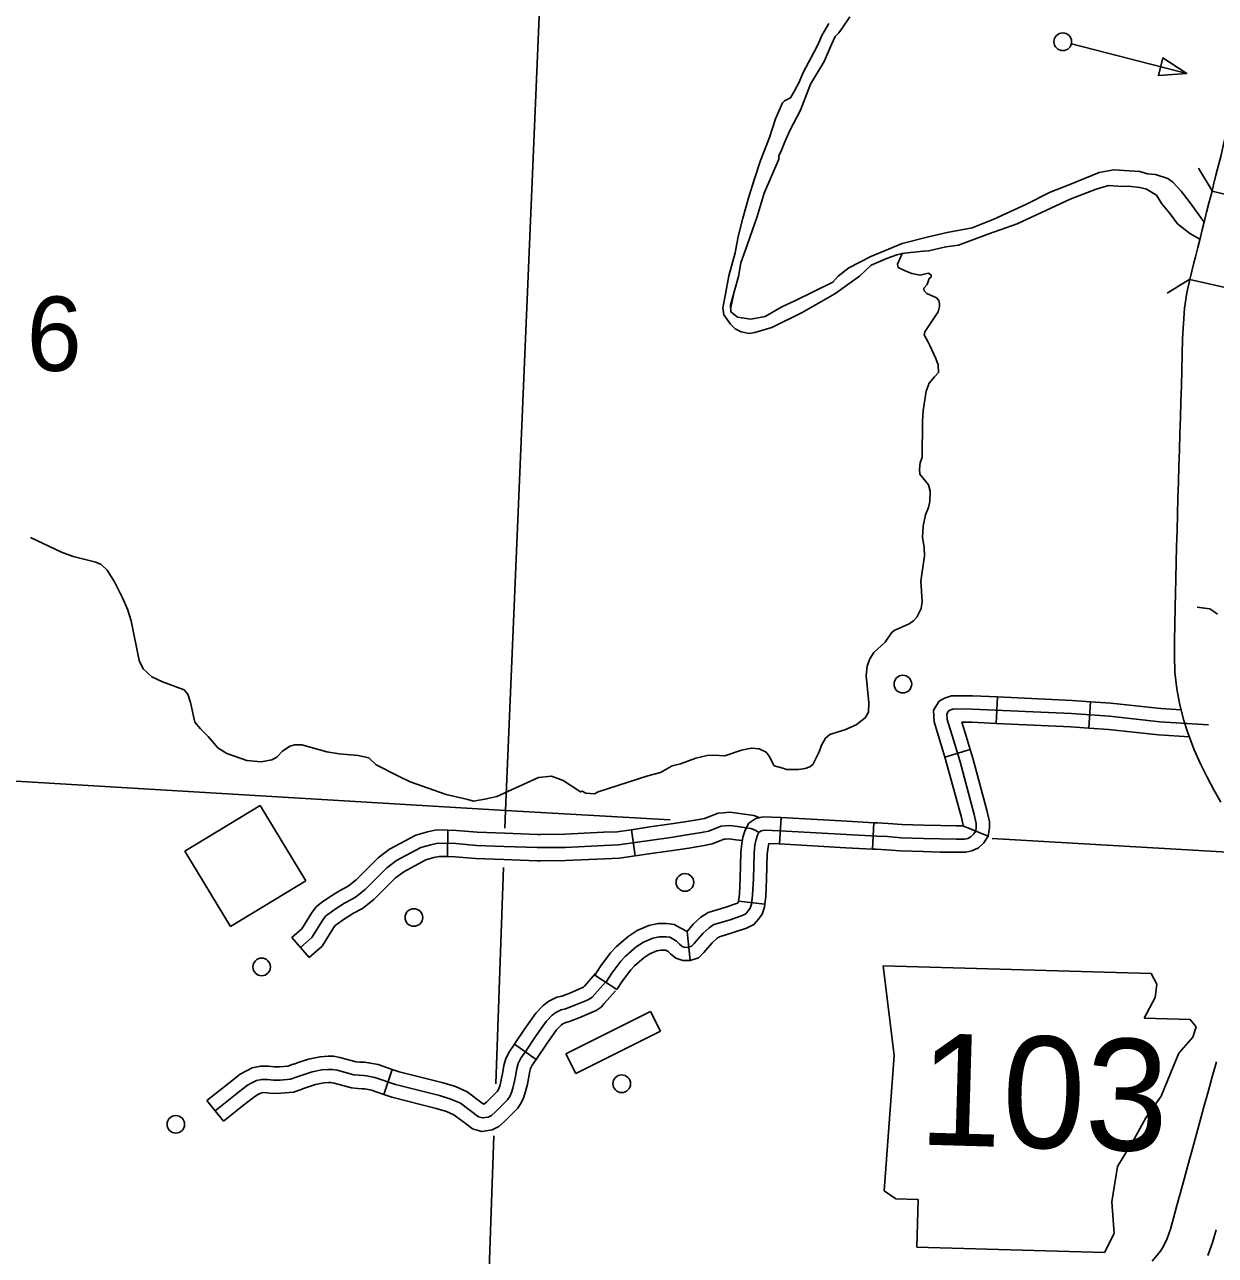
# Model space of a CAD drawing. Extents: x 653372 to 905732, y 627442 to 787275.
# Drawn here: x 878981 to 885711, y 695452 to 702409 of the extents above; entities that cross this region are included whole.
import ezdxf

# ---------------------------------------------------------------- set-up
doc = ezdxf.new("R2010")
doc.units = 0
for name, color, linetype in [('Level 11', 7, 'Continuous'), ('Level 21', 7, 'Continuous'), ('Level 32', 7, 'Continuous'), ('Level 35', 7, 'Continuous'), ('Level 37', 7, 'Continuous'), ('Level 45', 7, 'Continuous'), ('Level 5', 7, 'Continuous'), ('Level 56', 7, 'Continuous'), ('Level 57', 7, 'Continuous')]:
    doc.layers.add(name, color=color, linetype=linetype)

msp = doc.modelspace()

# ---------------------------------------------------------------- linework, layer by layer
at = {"layer": 'Level 11'}
for points in [[(885934, 701408.1), (885692.4, 701468), (885701.1, 701503), (885714.7, 701557.4), (885728.7, 701614.5), (885743.2, 701671), (885756.4, 701732.5), (885773.8, 701794.1), (885788.1, 701853.3), (885803, 701915.9), (885819, 701980.3), (885836.1, 702043.2), (885851.2, 702102.7), (885863.6, 702159.9), (885872.2, 702216.2), (885876.9, 702273.1), (885877.2, 702331.1), (885872.4, 702392.1), (885863, 702457.7), (885849.2, 702528.1), (885831.7, 702602.6), (885812.1, 702679.9), (885791, 702759.7), (885771.1, 702840.6)], [(885566.1, 700968.7), (885589.9, 701062.1), (885598.8, 701096.3), (885612.2, 701148.6), (885624.7, 701199), (885637, 701249.4), (885649.5, 701299.2), (885662, 701348.8), (885674.9, 701399.2), (885692.4, 701468)], [(885741.8, 698012.9), (885702.6, 698083.3), (885664.5, 698155.3), (885627.5, 698229.7), (885592, 698308.9), (885554.1, 698410.7), (885533.4, 698475.4), (885510.5, 698563.1), (885493, 698654.8), (885483, 698748.5), (885479.9, 698840.3), (885479.9, 698929.4), (885481.8, 699017), (885484, 699118.2), (885485.9, 699191.8), (885488.1, 699279.9), (885490.1, 699368.7), (885492.4, 699458.5), (885494.8, 699548.8), (885497.4, 699639.7), (885499.8, 699731.3), (885502.3, 699822.9), (885505, 699914.4), (885507.8, 700005.7), (885510.7, 700096.6), (885513.5, 700187.3), (885516.5, 700277.6), (885519.4, 700366.8), (885521.5, 700455.3), (885523.3, 700543.7), (885525.6, 700633.4), (885537.1, 700806.3), (885549.8, 700892.1), (885566.1, 700968.7)], [(885566.1, 700968.7), (885808.8, 700913.4)], [(885438.9, 695548.2), (885457.5, 695601.2), (885475.3, 695663.5), (885493.8, 695733.4), (885514.2, 695807.2), (885535, 695882.9), (885556.2, 695961.1), (885578.3, 696041.6), (885600.8, 696123.5), (885623.3, 696207.2), (885646.5, 696292.2), (885670, 696377.2), (885693.6, 696461.8), (885717.5, 696546.1)], [(885715.3, 695597.4), (885694.8, 695525.8), (885669.1, 695452.3)], [(885354.3, 695420.1), (885399.4, 695473.8), (885415.9, 695501), (885438.9, 695548.2)]]:
    msp.add_lwpolyline(points, dxfattribs=at)
at = {"layer": 'Level 21'}
for p, q in [((883833.8, 697089), (883895.1, 696581.7)), ((885381.2, 696985.5), (885348, 697044.7)), ((885370.6, 696910), (885381.2, 696985.5)), ((885308.3, 696793.8), (885370.6, 696910)), ((885569.3, 696786.3), (885308.3, 696793.8)), ((885601.8, 696743.2), (885569.3, 696786.3)), ((885583.2, 696684.8), (885601.8, 696743.2)), ((885504.8, 696594.3), (885583.2, 696684.8)), ((883895.1, 696581.7), (883839.4, 695816.5)), ((885459.6, 696486.1), (885504.8, 696594.3)), ((885405.2, 696352.9), (885459.6, 696486.1)), ((885317.3, 696229), (885405.2, 696352.9)), ((885255, 696112.8), (885317.3, 696229)), ((885157.8, 695955.5), (885255, 696112.8)), ((885126.7, 695754.2), (885157.8, 695955.5)), ((883839.4, 695816.5), (883905.5, 695772.5)), ((883905.5, 695772.5), (884031.8, 695768.9)), ((884031.8, 695768.9), (884024, 695499.4)), ((885138.5, 695576.9), (885126.7, 695754.2)), ((885084.8, 695468.9), (885138.5, 695576.9)), ((884024, 695499.4), (885084.8, 695468.9))]:
    msp.add_line(p, q, dxfattribs=at)
msp.add_lwpolyline([(883833.8, 697089), (885348, 697044.7)], dxfattribs=at)
at = {"layer": 'Level 32'}
for p, q in [((884472.2, 698459.2), (884478.9, 698608.4)), ((884995.2, 698432.9), (885005.9, 698581.8)), ((884325.7, 698310.6), (884182.3, 698268.8)), ((883247.9, 697777.8), (883256.4, 697926.9)), ((883773.2, 697748.7), (883780.9, 697897.8)), ((884428, 697821.6), (884284.7, 697879.9)), ((883164.7, 697436.7), (883016.5, 697454.6)), ((882743, 697119.4), (882724.9, 697282.5)), ((882327.9, 696954.1), (882203.3, 697036.4))]:
    msp.add_line(p, q, dxfattribs=at)
for points in [[(885723.1, 699077.2), (885701.9, 699092.3), (885679.1, 699106), (885650.3, 699111.1), (885608.5, 699115.2)], [(884182.3, 698268.8), (884160.4, 698344.1), (884121.1, 698467.1), (884117.7, 698533.8), (884149.6, 698583.9), (884180.3, 698601.5), (884220.3, 698615.2), (884337.7, 698614.8), (884478.9, 698608.4)], [(884478.9, 698608.4), (884902.7, 698589.3), (885005.9, 698581.8)], [(885005.9, 698581.8), (885119.9, 698573.6), (885403.2, 698543), (885517.6, 698535.8)], [(882265.6, 696995.2), (882299.7, 697046.8), (882350.4, 697114.7), (882375.9, 697142.1), (882437.8, 697195.6), (882478.5, 697222.3), (882531.5, 697245.4), (882569.1, 697252.9), (882606.5, 697252.9), (882627.8, 697250.1), (882650.4, 697237.3), (882666.2, 697229), (882682.2, 697211.1), (882697.8, 697198.9), (882713.7, 697193.1), (882730.8, 697193.7), (882750.2, 697199.6), (882764.5, 697214.1), (882774.4, 697225.6), (882814.2, 697271.5), (882849.9, 697304.5), (882876.1, 697321.9), (882962.3, 697347.5), (883033.1, 697372), (883056.9, 697382.9), (883069.3, 697397.8), (883082, 697415.6), (883089.6, 697437.6), (883095.7, 697487.8), (883100, 697580.7), (883104, 697725.5), (883109.1, 697770.1), (883113.9, 697797.8), (883123, 697827), (883131.7, 697843), (883144.2, 697851.6), (883162.9, 697855.7), (883248.8, 697852.5), (883626.5, 697831.1), (883798.3, 697822.1), (883857.8, 697819.1), (883934.4, 697812.9), (884061.3, 697809.3), (884158.2, 697806.5), (884248.2, 697805.2), (884292.5, 697805.3), (884311.9, 697809.4), (884329.3, 697817.5), (884345, 697832.9), (884356.7, 697849.8), (884360, 697872.2), (884359.3, 697892.8), (884348.5, 697944.4), (884268.1, 698241.6), (884231.8, 698365.9), (884195.2, 698480.6), (884193.5, 698513.8), (884202.7, 698528.3), (884211.2, 698533.2), (884232.6, 698540.5), (884335.9, 698540.2), (884898.4, 698514.7), (885113.2, 698499.2), (885396.9, 698468.6), (885671.7, 698451.4)], [(884325.7, 698310.6), (884303.2, 698387.7), (884278.3, 698465.7), (884334.1, 698465.5), (884472.2, 698459.2)], [(884472.2, 698459.2), (884894, 698440.1), (884995.2, 698432.9)], [(884995.2, 698432.9), (885106.5, 698424.9), (885390.5, 698394.1), (885564.3, 698383.3)], [(884285, 697880), (884284.9, 697883.8), (884275.8, 697927), (884196.2, 698221.4), (884182.3, 698268.8)], [(884317.6, 697734.2), (884335.6, 697738.1), (884372.5, 697755.2), (884402.3, 697784.6), (884428, 697821.6), (884434.9, 697868.1), (884433.7, 697901.8), (884421.2, 697961.8), (884340, 698261.8), (884325.7, 698310.6)], [(883016.5, 697454.6), (883021.2, 697494), (883025.4, 697583.4), (883029.4, 697730.8), (883035.2, 697780.8), (883041.1, 697815.3), (883053.9, 697856.3), (883074.7, 697894.4), (883113.9, 697921.4), (883156.1, 697930.6), (883252.3, 697927.1), (883256.4, 697926.9)], [(883256.4, 697926.9), (883630.6, 697905.6), (883780.9, 697897.8)], [(883780.9, 697897.8), (883802.2, 697896.7), (883862.7, 697893.6), (883938.4, 697887.5), (884063.5, 697883.9), (884159.8, 697881.2), (884248.7, 697879.9), (884284.7, 697879.9), (884286.7, 697880.4)], [(883164.7, 697436.7), (883170.2, 697481.5), (883174.6, 697577.9), (883178.5, 697720.2), (883183.1, 697759.5), (883186.6, 697780.1), (883245.3, 697777.9), (883247.9, 697777.8)], [(883247.9, 697777.8), (883622.5, 697756.5), (883773.2, 697748.7)], [(883773.2, 697748.7), (883794.5, 697747.6), (883852.9, 697744.6), (883930.3, 697738.3), (884059.2, 697734.6), (884156.6, 697731.8), (884247.7, 697730.6), (884300.4, 697730.6), (884317.6, 697734.2)], [(882618.8, 697170), (882631, 697156.4), (882661.2, 697132.8), (882701.7, 697118), (882743, 697119.4), (882790.1, 697133.6), (882819.4, 697163.4), (882830.9, 697176.7), (882867.9, 697219.4), (882896.1, 697245.5), (882908.1, 697253.5), (882985.1, 697276.4), (883060.9, 697302.6), (883103.5, 697322.1), (883128.5, 697352.2), (883149.1, 697381), (883162.8, 697420.7), (883164.7, 697436.7)], [(882724.9, 697282.5), (882760.4, 697323.5), (882803.6, 697363.4), (882844.2, 697390.3), (882939.4, 697418.7), (883005.3, 697441.4), (883010.3, 697443.7), (883015, 697450.2), (883016.4, 697454.5), (883016.5, 697454.6)], [(882203.3, 697036.4), (882238.5, 697089.7), (882293, 697162.7), (882324, 697196), (882392.7, 697255.3), (882442.9, 697288.3), (882509.1, 697317.1), (882561.8, 697327.5), (882611.3, 697327.5), (882651.8, 697322.3), (882686.2, 697302.9), (882724.9, 697282.5)], [(882327.9, 696954.1), (882360.8, 697003.8), (882407.8, 697066.8), (882427.7, 697088.2), (882482.9, 697135.9), (882514.2, 697156.4), (882553.9, 697173.7), (882576.4, 697178.2), (882601.7, 697178.2), (882603.7, 697177.9), (882614.7, 697171.7), (882619.5, 697169.2), (882618.8, 697170)]]:
    msp.add_lwpolyline(points, dxfattribs=at)
at = {"layer": 'Level 35'}
for points in [[(883645.4, 702451.6), (883601.7, 702388.9), (883583.4, 702363), (883562.9, 702341.6), (883541.8, 702295.9), (883499.4, 702200.3), (883423, 702072.4), (883365.9, 701924.9), (883305.3, 701809.8), (883277, 701746.7), (883258, 701698.8), (883243.9, 701666.1), (883243.4, 701648.5), (883160.7, 701455.3), (883121.7, 701324.1), (883064.6, 701161.1), (883028.7, 701062.9), (883015.4, 700984), (882990.9, 700898.7), (882972.9, 700808.8)], [(882927.1, 700808.4), (882940, 700876.4), (882960.9, 700988.2), (882997.7, 701119.4), (883013.6, 701211.6), (883040.8, 701314.4), (883075.1, 701434.6), (883106.7, 701537.3), (883140.5, 701639.6), (883190.5, 701770.4), (883224.3, 701875.2), (883264.4, 701965.6), (883275.8, 701978.5), (883309.3, 701995.1), (883332.5, 702034.1), (883358.1, 702084.1), (883381.7, 702138.5), (883442.2, 702251.4), (883465.6, 702297.1), (883486.9, 702347.1), (883526.2, 702414.3)], [(885647.6, 701291.7), (885562.5, 701408), (885517.9, 701467.2), (885470.1, 701517.8), (885441.8, 701538.9), (885373, 701561.1), (885326.8, 701565.4), (885284, 701578.2), (885136.7, 701588.3), (885055, 701573.2), (884888.1, 701505.6), (884776.8, 701462.4), (884644.6, 701393.9), (884459.9, 701309.4), (884336.9, 701260.8), (884195.5, 701233), (884090.6, 701210), (883941.9, 701170.8), (883763.3, 701097.8), (883640.2, 701034.7), (883578.8, 700986.4), (883548.9, 700952.5), (883333.5, 700846.6), (883260.5, 700814), (883166.3, 700758.8), (883084.9, 700743.7), (883009.9, 700754.6), (882973.2, 700784.6), (882971.4, 700822.3), (882990.9, 700898.7)], [(882927.1, 700808.4), (882932.2, 700768.4), (882971.2, 700715.2), (882996.4, 700688.4), (883030.7, 700672.9), (883076.7, 700662.9), (883108.7, 700667.8), (883205.1, 700696.8), (883375.4, 700781.7), (883560.7, 700886.4), (883699.6, 700986.7), (883765, 701048.5), (883858.8, 701089.2), (883910.6, 701108.2), (883940.6, 701115.8), (883987.6, 701121), (884061.4, 701127.2), (884091.3, 701129.9), (884187.5, 701153.2), (884260.1, 701161.3), (884430, 701226.3), (884590.8, 701282.5), (884891.4, 701421.5), (885038, 701478.2), (885107.8, 701499.3), (885185.8, 701494.2), (885217.7, 701496.1), (885284, 701488.4), (885321.4, 701478.7), (885378.3, 701445.2), (885408.7, 701395.1), (885456.3, 701338.7), (885498.1, 701282.5), (885566, 701228.4), (885624, 701196.2)], [(883940.6, 701115.8), (883915.5, 701053.9), (883919.3, 701035), (883957.8, 701016.5), (883995.1, 701002.4), (884042.5, 700992.3), (884088.1, 701004.6), (884104.8, 700993.4), (884104.4, 700981.9), (884094.1, 700973.5), (884081.5, 700939.1), (884063.6, 700919.3), (884064.6, 700903.4), (884080, 700888.4), (884134.4, 700865.2), (884148.4, 700848.8), (884152.2, 700831.3), (884152.8, 700814.4), (884145.1, 700785.2), (884095.2, 700711.4), (884069.5, 700673), (884066.1, 700654.5), (884087.5, 700613.5), (884098.1, 700594.4), (884131.7, 700520.9), (884145.1, 700484.7), (884146.8, 700442.3), (884124.4, 700417.3), (884093, 700382), (884077.2, 700336.1), (884059.6, 700226.6), (884056, 700165.1), (884053.7, 699963.9), (884042.1, 699931.3), (884038.3, 699896.5), (884041.7, 699868.5), (884089.3, 699806.8), (884099.5, 699771.7), (884098.2, 699712.9), (884090.5, 699679.2), (884073.7, 699637.7), (884059.4, 699573.3), (884056.1, 699511.6), (884065.8, 699453.6), (884066.8, 699406.8), (884045.8, 699263.8), (884053.3, 699148), (884048.5, 699108.3), (884024.5, 699059), (884004.2, 699038.5), (883980.9, 699022.1), (883895.3, 698984), (883880.1, 698971.4), (883844.1, 698918.3), (883780, 698858.9), (883757.4, 698824.5), (883743.5, 698782), (883738.4, 698729.3), (883753.1, 698575.6), (883750.3, 698522.6), (883732.1, 698490.1), (883680.7, 698450.5), (883616.3, 698421.9), (883578.9, 698411), (883532.2, 698396.5), (883507.8, 698376), (883484.1, 698335.6), (883472.3, 698298.5), (883435.3, 698227.1), (883419.7, 698214.3), (883393, 698204.4), (883354.4, 698198.6), (883286.8, 698199), (883266.8, 698206.2), (883218, 698219.5), (883188.3, 698272.9), (883171.9, 698296.9), (883132.7, 698315.2)], [(879561.5, 699105.1), (879535, 699169.4), (879489, 699260), (879447.5, 699324.6), (879413.3, 699357.2), (879382.7, 699369.8), (879255.8, 699402.4), (879188.5, 699426.7), (879014.9, 699510.1)], [(883132.7, 698315.2), (883088.7, 698319.6), (883033.6, 698307.8), (882938.2, 698274.9), (882875.6, 698280.2), (882839.6, 698277), (882773.8, 698262), (882688.1, 698231.4), (882641.5, 698219.4), (882575.4, 698181.9), (882504.1, 698163.1), (882223.1, 698072.4), (882202, 698061.3), (882152.2, 698065.3), (882131.6, 698076.7), (882122.6, 698072.2), (882024.2, 698135.8), (881958.8, 698161.6), (881885.9, 698152.6), (881649.4, 698045), (881582.3, 698030.5), (881518.1, 698019.6), (881485.4, 698029.2), (881362.8, 698056.9), (881161, 698128.9), (881094.3, 698160.6), (880968.1, 698224), (880926.3, 698264.4), (880865.8, 698277.7), (880759.3, 698286.9), (880689.8, 698298.3), (880548.1, 698338.1), (880508.2, 698338), (880480.1, 698330.6), (880437.7, 698301.6), (880407, 698268.4), (880378.8, 698253), (880317.8, 698242.4), (880236.2, 698249.1), (880123.4, 698289.3), (880073.2, 698321.2), (880018.7, 698385.1), (879974.8, 698427.9), (879943.7, 698466.4), (879919.2, 698577.5), (879904.2, 698623.7), (879881.8, 698649), (879761.1, 698694.4), (879699.9, 698722.6), (879651, 698766.5), (879628.1, 698813.8), (879584, 699038.8), (879561.5, 699105.1)]]:
    msp.add_lwpolyline(points, dxfattribs=at)
at = {"layer": 'Level 37'}
for points in [[(885692.5, 701468.3), (885615.8, 701596.4)], [(885439.4, 700890.3), (885566.2, 700969.2)]]:
    msp.add_lwpolyline(points, dxfattribs=at)
at = {"layer": 'Level 45'}
for p, q in [((881370.5, 697706.1), (881373.8, 697855.4)), ((882432.5, 697710.4), (882410.9, 697858.2)), ((880589.4, 697136.7), (880491, 697249.1)), ((881871.9, 696559.5), (881749.6, 696645.3)), ((881010.7, 696362.2), (881058.5, 696503.6)), ((880104.3, 696211.3), (880011.7, 696328.5))]:
    msp.add_line(p, q, dxfattribs=at)
for points in [[(882410.9, 697858.2), (882514.8, 697873.5), (882622.5, 697888.9), (882712.2, 697902.1), (882793, 697915.1), (882823.5, 697922.2), (882901.5, 697951.8), (882930.6, 697954.3)], [(882930.6, 697954.3), (882966.9, 697957.4), (883021.4, 697949.6), (883103.3, 697938), (883135.7, 697926.2)], [(880540.2, 697192.9), (880604.5, 697249.2), (880664.5, 697345.2), (880682, 697369.2), (880703.1, 697385.5), (880742.4, 697412.1), (880789.5, 697443.1), (880800.3, 697449.3), (880850.2, 697476.3), (880905.5, 697519.7), (881028.2, 697643.1), (881083.7, 697684.2), (881219.6, 697757.2), (881276.3, 697773.1), (881316.8, 697782), (881418.3, 697779.7), (881534.5, 697769.8), (881691.9, 697763.9), (881878.3, 697757.2), (882035.9, 697758), (882255.9, 697768.9), (882336.8, 697771.9), (882525.5, 697799.5), (882633.2, 697815), (882723.6, 697828.3), (882807.4, 697841.8), (882845.4, 697850.6), (882918.3, 697878.3), (882964.7, 697882.3), (883010.9, 697875.7), (883085, 697865.2), (883109.6, 697856.2), (883131.7, 697843)], [(880871.8, 697591.7), (880979.2, 697699.8), (881043.6, 697747.4), (881191.5, 697826.8), (881258.1, 697845.6), (881309.5, 697856.9), (881373.8, 697855.4)], [(881373.8, 697855.4), (881422.4, 697854.4), (881539.1, 697844.3), (881694.6, 697838.6), (881879.5, 697831.9), (881896.9, 697832)], [(881896.9, 697832), (882033.8, 697832.7), (882252.7, 697843.5), (882330, 697846.3), (882410.9, 697858.2)], [(882432.5, 697710.4), (882536.2, 697725.6), (882643.9, 697741.1), (882735, 697754.5), (882821.8, 697768.5), (882867.2, 697779), (882935, 697804.8), (882943.3, 697805.5)], [(882943.3, 697805.5), (882962.6, 697807.1), (883000.4, 697801.7), (883037.9, 697796.4)], [(881897.6, 697682.7), (882037.9, 697683.3), (882259.1, 697694.3), (882343.6, 697697.4), (882432.5, 697710.4)], [(880977.8, 697486.4), (881077.2, 697586.5), (881123.8, 697621), (881247.7, 697687.5), (881294.4, 697700.6), (881324.1, 697707.2), (881370.5, 697706.1)], [(881370.5, 697706.1), (881414.3, 697705.1), (881529.9, 697695.2), (881689.2, 697689.3), (881877.2, 697682.6), (881897.6, 697682.7)], [(880491, 697249.1), (880547.1, 697298.2), (880602.6, 697387), (880628, 697421.9), (880659.4, 697446), (880700.8, 697474.2), (880750.5, 697506.8), (880764.1, 697514.6), (880809.1, 697538.9), (880855.8, 697575.6), (880871.8, 697591.7)], [(880589.4, 697136.7), (880662, 697200.3), (880726.4, 697303.4), (880736, 697316.6), (880746.9, 697324.9), (880783.9, 697350.1), (880828.5, 697379.4), (880836.5, 697384), (880891.3, 697413.6), (880955.3, 697463.8), (880977.8, 697486.4)], [(882145.3, 696974.3), (882207.9, 697045.6)], [(880058, 696269.9), (880171.8, 696359.8), (880239.9, 696413.4), (880268.8, 696429.4), (880291.1, 696440.4), (880322.3, 696447.3), (880354.6, 696446.4), (880388.1, 696442.8), (880425.6, 696443), (880483.9, 696447.8), (880527, 696463.4), (880555.6, 696472.9), (880605.3, 696489.6), (880661.2, 696500.9), (880698.8, 696503.7), (880719.9, 696503.1), (880747.1, 696498.4), (880842.5, 696473.1), (880870.7, 696470.3), (880895.4, 696469), (880914, 696467.1), (880960.3, 696458), (881077.3, 696418.5), (881326.4, 696355.3), (881390.8, 696336), (881445.1, 696311.9), (881546.4, 696235.9), (881569.7, 696228.8), (881600.9, 696234.3), (881619.3, 696243.4), (881642.3, 696264.1), (881710.4, 696331.4), (881722.7, 696350.5), (881733, 696372.6), (881740.1, 696398.1), (881749.8, 696437.3), (881755.9, 696464.9), (881762.5, 696509.4), (881770.8, 696537), (881785.5, 696566.5), (881813.9, 696606.8), (881868.6, 696688.6), (881929.3, 696773.7), (881962.3, 696809.3), (881983.9, 696825.7), (882014.2, 696840.3), (882038.7, 696845.9), (882090.5, 696865.8), (882156.4, 696893.7), (882175.4, 696901.7), (882189, 696910.9), (882264, 696996.3)], [(881749.6, 696645.3), (881752.3, 696649), (881807.2, 696731), (881871.3, 696821), (881912, 696864.8), (881944.7, 696889.7), (881989.3, 696911.2), (882016.8, 696917.5), (882062.6, 696935.1), (882127.4, 696962.4), (882139.3, 696967.5), (882145.3, 696974.3)], [(882257.5, 696875.8), (882320.1, 696947)], [(881871.9, 696559.5), (881875.4, 696564.6), (881930.1, 696646.1), (881987.3, 696726.4), (882012.7, 696753.7), (882023.1, 696761.7), (882039.1, 696769.4), (882060.5, 696774.3), (882118.4, 696796.5), (882185.5, 696824.9), (882211.2, 696835.7), (882238.8, 696854.4), (882257.5, 696875.8)], [(881567.5, 696313.4), (881577.3, 696306.1), (881591.1, 696318.5), (881652.1, 696378.8), (881657.2, 696386.6), (881662.7, 696398.6), (881667.9, 696417.1), (881677.1, 696454.4), (881682.5, 696478.5), (881689.5, 696525.7), (881701.1, 696564.6), (881721.2, 696604.8), (881749.6, 696645.3)], [(880011.7, 696328.5), (880125.5, 696418.4), (880198.5, 696475.9), (880234.2, 696495.6), (880266.2, 696511.4), (880315.3, 696522.2), (880359.6, 696520.9), (880391.8, 696517.5), (880422.3, 696517.7), (880467.9, 696521.4), (880498.2, 696532.4)], [(880498.2, 696532.4), (880502.5, 696533.9), (880532, 696543.7), (880585.9, 696561.9), (880651, 696575), (880697.1, 696578.5), (880727.3, 696577.6), (880763, 696571.5), (880855.8, 696546.8), (880876.4, 696544.8), (880901.1, 696543.4), (880924.9, 696541.1), (880979.6, 696530.4), (881058.5, 696503.6)], [(881477.9, 696194), (881512.1, 696168.2), (881565.1, 696152.1), (881624.4, 696162.6), (881661.6, 696181), (881693.5, 696209.7), (881768.8, 696284), (881788.3, 696314.4), (881803.3, 696346.7), (881812.3, 696379), (881822.5, 696420.3), (881829.4, 696451.3), (881835.6, 696493.1), (881840.5, 696509.3), (881849.9, 696528.1), (881871.9, 696559.5)], [(881058.5, 696503.6), (881098.5, 696490.1), (881346.3, 696427.3), (881416.7, 696406.2), (881483.1, 696376.8), (881567.5, 696313.4)], [(880104.3, 696211.3), (880218, 696301.2), (880281.3, 696351), (880303.4, 696363.2), (880316, 696369.4), (880329.4, 696372.4), (880349.6, 696371.8), (880384.4, 696368.1), (880428.9, 696368.4), (880499.9, 696374.2), (880549, 696391.9)], [(880549, 696391.9), (880551.5, 696392.8), (880579.3, 696402.1), (880624.7, 696417.3), (880671.4, 696426.8), (880700.5, 696429), (880712.5, 696428.6), (880731.2, 696425.4), (880829.2, 696399.3), (880865, 696395.8), (880889.7, 696394.5), (880903.2, 696393.2), (880941.1, 696385.7), (881010.7, 696362.2)], [(881010.7, 696362.2), (881056.1, 696346.8), (881306.5, 696283.3), (881364.9, 696265.8), (881407.1, 696247.1), (881477.9, 696194)]]:
    msp.add_lwpolyline(points, dxfattribs=at)
at = {"layer": 'Level 5'}
for points in [[(881911.9, 702989.2), (881698.5, 697967.4)], [(881698.5, 697967.4), (876226, 698295.4)], [(881698.5, 697967.4), (881694.9, 697867.3)], [(882630.1, 697913.5), (881698.5, 697967.4)], [(885878.7, 697725.5), (884450, 697808.1)], [(881687.1, 697644.4), (881643.9, 696421.8)], [(881633.5, 696127.3), (881508.2, 692574.9)]]:
    msp.add_lwpolyline(points, dxfattribs=at)
at = {"layer": 'Level 56'}
msp.add_lwpolyline([(884898.5, 702300.6), (885549.9, 702132.9)], dxfattribs=at)
msp.add_lwpolyline([(885415, 702220), (885389.7, 702121.7), (885549.9, 702132.9)], close=True, dxfattribs=at)
for centre in [(884848.8, 702311.7), (883944.9, 698681.1), (882713.3, 697560.2), (881181.1, 697362.1), (880320.8, 697082.6), (882355.8, 696422.4), (879835.7, 696193.1)]:
    msp.add_circle(centre, 49.8, dxfattribs=at)
at = {"layer": 'Level 57'}
for p, q in [((879886.6, 697736.2), (880312, 697994.8)), ((880570.6, 697569.4), (880312, 697994.8)), ((880145.2, 697310.8), (879886.6, 697736.2)), ((880145.2, 697310.8), (880570.6, 697569.4)), ((882518.8, 696831.6), (882040.5, 696591.5)), ((882574.6, 696720.4), (882518.8, 696831.6)), ((882096.4, 696480.3), (882574.6, 696720.4)), ((882040.5, 696591.5), (882096.4, 696480.3))]:
    msp.add_line(p, q, dxfattribs=at)

# ---------------------------------------------------------------- texts
at = {"layer": 'Level 21'}
msp.add_text('103', height=630.86, rotation=358.35182, dxfattribs=at).set_placement((884029.9, 696079.1))
at = {"layer": 'Level 5'}
msp.add_text('6', height=420.6, rotation=358.35182, dxfattribs=at).set_placement((878986.8, 700455.9))

doc.saveas('drawing.dxf')
